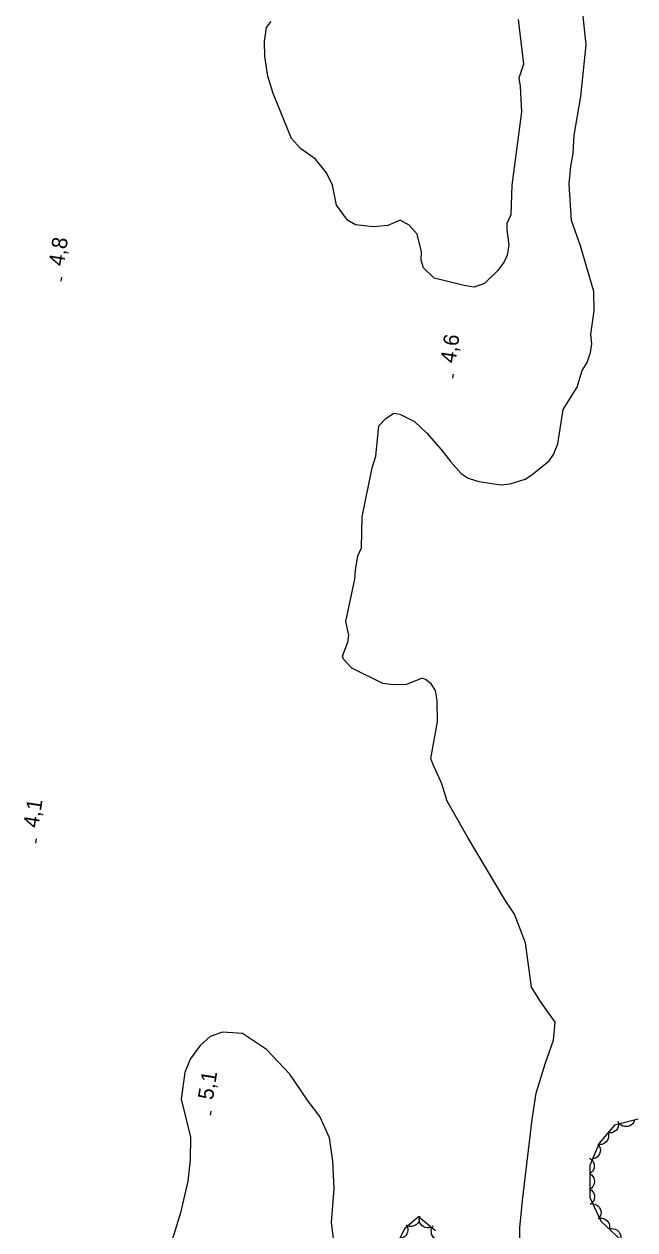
# Model space of a CAD drawing. Extents: x 282461 to 284471, y 5554090 to 5557646.
# Drawn here: x 283641.5 to 283760.6, y 5555498.5 to 5555733.8 of the extents above; entities that cross this region are included whole.
import ezdxf

# ---------------------------------------------------------------- set-up
doc = ezdxf.new("R2010")
doc.units = 0
for name, color, linetype in [('Niveau 1', 7, 'Continuous'), ('Niveau 3', 7, 'Continuous'), ('Niveau 44', 7, 'Continuous')]:
    doc.layers.add(name, color=color, linetype=linetype)

msp = doc.modelspace()

# ---------------------------------------------------------------- linework, layer by layer
at = {"layer": 'Niveau 1'}
for points in [[(283738.11, 5555493.88), (283738.17, 5555498.88), (283738.69, 5555504.23), (283740.61, 5555520.05), (283741.36, 5555525.18), (283743.16, 5555530.89), (283744.74, 5555535.56), (283745.05, 5555539.05), (283742.21, 5555543.08), (283740.43, 5555545.85), (283739.28, 5555554.55), (283737.12, 5555560.11), (283735.34, 5555562.87), (283728.01, 5555575.06), (283724, 5555582.15), (283722.98, 5555585.59), (283721.2, 5555589.45), (283720.83, 5555590.53), (283722.11, 5555597.68), (283722.06, 5555601.82), (283721.71, 5555603.76), (283720.88, 5555605.09), (283719.81, 5555605.92), (283719.15, 5555606.21), (283716.06, 5555604.97), (283713.46, 5555604.85), (283711.46, 5555605.16), (283705.4, 5555608.16), (283703.78, 5555609.92), (283703.55, 5555610.49), (283704.63, 5555613.23), (283704.84, 5555614.58), (283704.24, 5555617.23), (283706.01, 5555625.5), (283706.13, 5555627.24), (283706.59, 5555630.06), (283707.32, 5555631.64), (283707.4, 5555637.64), (283709.37, 5555647.25), (283710.09, 5555649.53), (283710.65, 5555655.44), (283712.09, 5555656.93), (283713.63, 5555657.89), (283714.78, 5555657.69), (283717.65, 5555656.27), (283720.07, 5555654.01), (283722.81, 5555650.82), (283724.65, 5555648.46), (283726.71, 5555646.1), (283728.11, 5555645.21), (283730.21, 5555644.55), (283734.39, 5555643.9), (283736.32, 5555644.11), (283739.21, 5555645.03), (283740.53, 5555645.85), (283743.88, 5555648.58), (283744.76, 5555649.82), (283745.63, 5555651.91), (283746.63, 5555658.58), (283749.37, 5555662.95), (283750.37, 5555666.22), (283751.31, 5555667.81), (283751.96, 5555669.76), (283752.23, 5555671.43), (283752.02, 5555673.34), (283752.7, 5555677.87), (283752.61, 5555681.64), (283750.03, 5555690.57), (283748.26, 5555695.47), (283747.78, 5555702.57), (283748.15, 5555706.1), (283748.56, 5555708.6), (283748.76, 5555712.16), (283750.09, 5555719.67), (283751.14, 5555729.78), (283750.03, 5555740.39)], [(283737.86, 5555734.74), (283738.9, 5555726.02), (283737.96, 5555723.27), (283738.24, 5555721.66), (283738.49, 5555716.67), (283736.63, 5555702.41), (283736.42, 5555696.6), (283735.64, 5555694.89), (283735.62, 5555693.69), (283736.01, 5555690.7), (283735.71, 5555688.71), (283735.15, 5555687.41), (283733.87, 5555685.75), (283731.26, 5555683.23), (283729.25, 5555682.51), (283727.57, 5555682.75), (283721.46, 5555684.24), (283719.4, 5555686.28), (283718.93, 5555687.73), (283718.99, 5555689.41), (283718.14, 5555692.8), (283716.57, 5555694.58), (283714.82, 5555695.53), (283712.44, 5555694.55), (283709.65, 5555694.29), (283706.12, 5555694.66), (283704.53, 5555695.58), (283702.43, 5555698.46), (283701.63, 5555702.37), (283700.46, 5555704.78), (283698.34, 5555707.49), (283695.38, 5555709.52), (283693.65, 5555711.51), (283690.05, 5555720.26), (283689.01, 5555723.66), (283688.4, 5555727.52), (283688.34, 5555730.45), (283688.77, 5555733.13), (283689.65, 5555734.35)], [(283702.23, 5555493.81), (283701.46, 5555499.96), (283701.97, 5555506.59), (283701.67, 5555511.93), (283701.04, 5555516.45), (283699.13, 5555520.61), (283696.88, 5555523.61), (283693.33, 5555528.91), (283688.73, 5555533.73), (283684.04, 5555536.81), (283680.19, 5555537.12), (283677.76, 5555536.28), (283675.8, 5555534.51), (283673.85, 5555531.81), (283672.83, 5555529.25), (283672.07, 5555524.01), (283673.91, 5555516.6), (283673.84, 5555512.18), (283673.42, 5555508), (283671.98, 5555501.82), (283669.62, 5555494.24)]]:
    msp.add_lwpolyline(points, dxfattribs=at)
at = {"layer": 'Niveau 3'}
for p, q in [((283648.7, 5555683.64), (283648.82, 5555684.43)), ((283725.11, 5555664.7), (283725.23, 5555665.49)), ((283643.73, 5555574.01), (283643.85, 5555574.8)), ((283677.81, 5555520.92), (283677.93, 5555521.71))]:
    msp.add_line(p, q, dxfattribs=at)
at = {"layer": 'Niveau 44'}
for points in [[(283761.28, 5555520.12), (283756.64, 5555518.93), (283753.65, 5555515.45), (283751.82, 5555511.05), (283751.87, 5555504.81), (283753.99, 5555500.2), (283757.97, 5555496.53)], [(283757.34, 5555519.75), (283757.45, 5555519.34), (283757.44, 5555518.94), (283757.39, 5555518.61), (283757.23, 5555518.29), (283757.02, 5555517.99), (283756.72, 5555517.75), (283756.45, 5555517.57), (283756.11, 5555517.47), (283755.74, 5555517.43), (283755.39, 5555517.47)], [(283760.59, 5555519.94), (283760.45, 5555519.55), (283760.2, 5555519.22), (283759.97, 5555518.99), (283759.67, 5555518.81), (283759.32, 5555518.69), (283758.94, 5555518.66), (283758.61, 5555518.67), (283758.28, 5555518.78), (283757.95, 5555518.96), (283757.68, 5555519.2)], [(283755.39, 5555517.47), (283755.5, 5555517.07), (283755.48, 5555516.66), (283755.43, 5555516.34), (283755.28, 5555516.02), (283755.06, 5555515.72), (283754.77, 5555515.47), (283754.5, 5555515.29), (283754.16, 5555515.2), (283753.79, 5555515.15), (283753.43, 5555515.2)], [(283753.52, 5555515.14), (283753.75, 5555514.79), (283753.87, 5555514.4), (283753.92, 5555514.07), (283753.87, 5555513.73), (283753.76, 5555513.37), (283753.55, 5555513.05), (283753.35, 5555512.79), (283753.06, 5555512.6), (283752.72, 5555512.44), (283752.37, 5555512.37)], [(283751.81, 5555512.48), (283752.16, 5555512.25), (283752.41, 5555511.93), (283752.59, 5555511.65), (283752.68, 5555511.31), (283752.72, 5555510.95), (283752.66, 5555510.57), (283752.57, 5555510.25), (283752.38, 5555509.96), (283752.13, 5555509.68), (283751.83, 5555509.48)], [(283751.83, 5555509.48), (283752.18, 5555509.25), (283752.44, 5555508.93), (283752.61, 5555508.65), (283752.71, 5555508.31), (283752.74, 5555507.95), (283752.68, 5555507.57), (283752.59, 5555507.25), (283752.4, 5555506.96), (283752.15, 5555506.68), (283751.86, 5555506.48)], [(283751.86, 5555506.48), (283752.2, 5555506.25), (283752.46, 5555505.93), (283752.64, 5555505.65), (283752.73, 5555505.31), (283752.76, 5555504.95), (283752.7, 5555504.57), (283752.62, 5555504.25), (283752.43, 5555503.96), (283752.18, 5555503.68), (283751.88, 5555503.48)], [(283752.43, 5555503.6), (283752.84, 5555503.53), (283753.2, 5555503.35), (283753.48, 5555503.17), (283753.7, 5555502.9), (283753.88, 5555502.58), (283753.98, 5555502.21), (283754.03, 5555501.88), (283753.98, 5555501.54), (283753.87, 5555501.18), (283753.68, 5555500.88)], [(283721.7, 5555498.31), (283718.42, 5555501.06), (283715.65, 5555498.73), (283711.99, 5555491.08)], [(283718.59, 5555501.2), (283718.63, 5555500.79), (283718.55, 5555500.39), (283718.45, 5555500.08), (283718.25, 5555499.8), (283717.99, 5555499.54), (283717.66, 5555499.34), (283717.37, 5555499.21), (283717.02, 5555499.17), (283716.65, 5555499.19), (283716.31, 5555499.28)], [(283720.87, 5555499.01), (283720.47, 5555498.89), (283720.07, 5555498.9), (283719.74, 5555498.95), (283719.43, 5555499.1), (283719.13, 5555499.31), (283718.88, 5555499.6), (283718.7, 5555499.87), (283718.6, 5555500.2), (283718.55, 5555500.57), (283718.59, 5555500.92)], [(283753.44, 5555500.7), (283753.85, 5555500.8), (283754.26, 5555500.77), (283754.58, 5555500.71), (283754.89, 5555500.55), (283755.18, 5555500.32), (283755.42, 5555500.02), (283755.59, 5555499.74), (283755.67, 5555499.4), (283755.7, 5555499.03), (283755.65, 5555498.67)], [(283716.02, 5555499.51), (283716.23, 5555499.15), (283716.32, 5555498.76), (283716.36, 5555498.43), (283716.29, 5555498.09), (283716.16, 5555497.74), (283715.94, 5555497.43), (283715.73, 5555497.19), (283715.43, 5555497.01), (283715.09, 5555496.88), (283714.74, 5555496.82)], [(283722.33, 5555496.53), (283721.93, 5555496.63), (283721.59, 5555496.84), (283721.33, 5555497.05), (283721.14, 5555497.34), (283720.98, 5555497.67), (283720.92, 5555498.05), (283720.9, 5555498.37), (283720.98, 5555498.71), (283721.12, 5555499.05), (283721.34, 5555499.33)], [(283755.65, 5555498.67), (283756.05, 5555498.77), (283756.46, 5555498.74), (283756.78, 5555498.68), (283757.1, 5555498.51), (283757.39, 5555498.29), (283757.62, 5555497.98), (283757.79, 5555497.7), (283757.88, 5555497.36), (283757.91, 5555496.99), (283757.85, 5555496.64)]]:
    msp.add_lwpolyline(points, dxfattribs=at)

# ---------------------------------------------------------------- texts
at = {"layer": 'Niveau 3'}
for s, p in [('4,8  ', (283649.18, 5555686.48)), ('4,6  ', (283725.59, 5555667.54)), ('4,1  ', (283644.21, 5555576.85)), ('5,1  ', (283678.29, 5555523.76))]:
    msp.add_text(s, height=3, rotation=81.0957, dxfattribs=at).set_placement(p)

doc.saveas('drawing.dxf')
